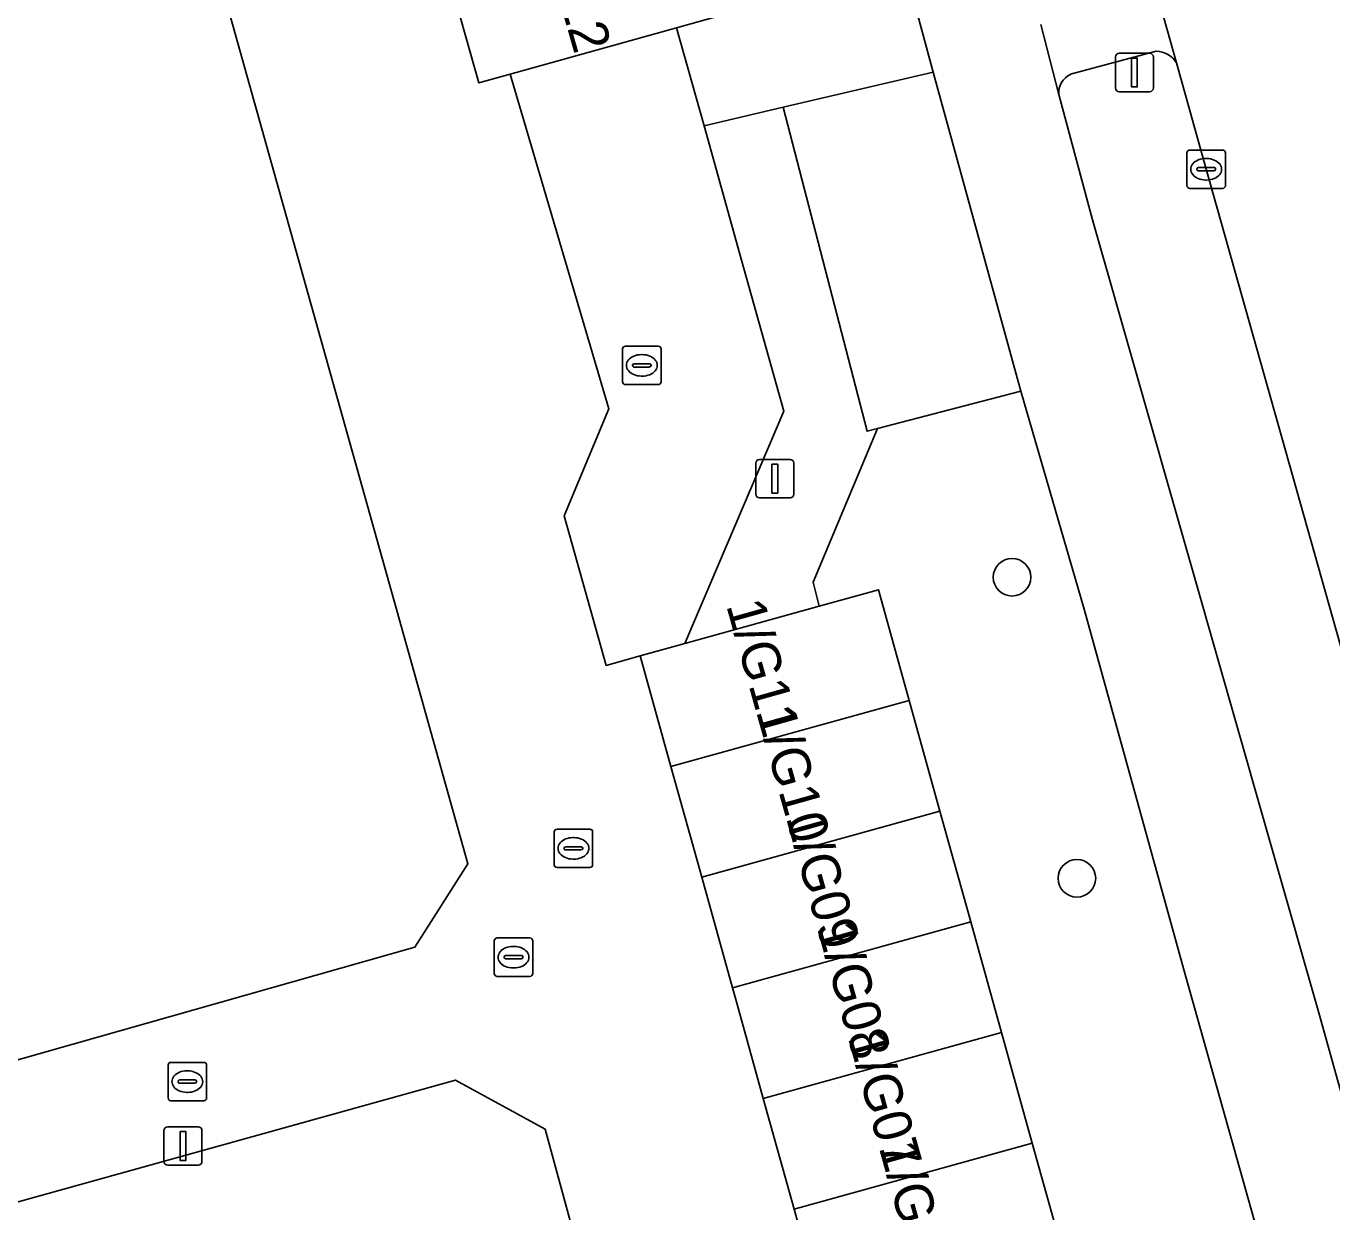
# Model space of a CAD drawing. Extents: x 158455 to 159797, y 387218 to 388672.
# Drawn here: x 159634.43 to 159668.39, y 388119.35 to 388150.21 of the extents above; entities that cross this region are included whole.
import ezdxf

# ---------------------------------------------------------------- set-up
doc = ezdxf.new("R2010")
doc.units = 0
for name, color, linetype in [('IMGEO_Berm_groen', 7, 'Continuous'), ('IMGEO_Boom', 7, 'Continuous'), ('IMGEO_Erf', 7, 'Continuous'), ('IMGEO_Fietspad_gesloten', 7, 'Continuous'), ('IMGEO_Fietspad_open', 7, 'Continuous'), ('IMGEO_Hek', 7, 'Continuous'), ('IMGEO_Kolk', 7, 'Continuous'), ('IMGEO_Lichtmast', 7, 'Continuous'), ('IMGEO_Pand', 7, 'Continuous'), ('IMGEO_Pand_nummerreeks', 7, 'Continuous'), ('IMGEO_Rijbaan_lokaal_open', 7, 'Continuous'), ('IMGEO_Rijbaan_regionaal_gesloten', 7, 'Continuous'), ('IMGEO_Rioolput', 7, 'Continuous'), ('IMGEO_Verkeersregelinstallatiepaal', 7, 'Continuous'), ('IMGEO_Voetpad_open', 7, 'Continuous')]:
    doc.layers.add(name, color=color, linetype=linetype)

msp = doc.modelspace()

# ---------------------------------------------------------------- linework, layer by layer
at = {"layer": 'IMGEO_Berm_groen'}
for points in [[(159663.823, 388149.551), (159661.594, 388148.951)], [(159719.369, 387955.862), (159714.004, 387975.105), (159711.14, 387985.409), (159708.787, 387993.78), (159703.253, 388013.426), (159698.019, 388032.105), (159692.477, 388051.749), (159686.972, 388071.396), (159683.381, 388084.103), (159681.567, 388090.015), (159679.26, 388096.877), (159678.631, 388098.784), (159675.773, 388108.563), (159670.66, 388126.826), (159665.125, 388146.48), (159664.352, 388149.247)], [(159661.289, 388148.426), (159662.165, 388145.161), (159668.055, 388124.522), (159672.816, 388107.446), (159675.816, 388096.643), (159688.704, 388051.001), (159699.595, 388012.088), (159706.965, 387985.823), (159710.205, 387974.098), (159719.293, 387941.833)], [(159669.802, 388106.904), (159664.534, 388125.683), (159661.947, 388135.028), (159660.304, 388140.704), (159656.573, 388139.731), (159654.899, 388135.734), (159655.053, 388135.108), (159656.598, 388135.537), (159657.398, 388132.657), (159658.199, 388129.777), (159658.999, 388126.898), (159659.8, 388124.018), (159660.6, 388121.138), (159661.401, 388118.258), (159662.201, 388115.378), (159663.002, 388112.498), (159663.802, 388109.619), (159664.603, 388106.739), (159665.403, 388103.859), (159671.662, 388081.209)]]:
    msp.add_lwpolyline(points, dxfattribs=at)
for centre, radius, start, end in [((159663.828, 388148.947), 0.604, 29.7786, 90.4521), ((159661.833, 388148.461), 0.545, 116.0297, 183.6612)]:
    msp.add_arc(centre, radius, start, end, dxfattribs=at)
at = {"layer": 'IMGEO_Boom'}
for centre in [(159660.073, 388135.862), (159661.761, 388128.027)]:
    msp.add_circle(centre, 0.489, dxfattribs=at)
at = {"layer": 'IMGEO_Erf'}
for points in [[(159611.272, 388169.395), (159609.39, 388165.607), (159620.709, 388124.866), (159621.619, 388121.59), (159621.712, 388121.256), (159623.541, 388120.274), (159644.541, 388126.235), (159645.918, 388128.408), (159640.618, 388147.316), (159633.291, 388173.456)], [(159670.155, 388080.784), (159664.44, 388101.345), (159654.225, 388098.407), (159647.926, 388121.497), (159645.594, 388122.775), (159622.242, 388116.272), (159620.708, 388113.103), (159620.626, 388112.926), (159627.656, 388089.603), (159634.642, 388066.925), (159640.666, 388047.367), (159642.101, 388041.909), (159643.295, 388036.393), (159645.021, 388026.758), (159648.211, 388000), (159648.467, 387997.852), (159652.749, 387995.273), (159667.687, 387999.507), (159677.721, 388002.351)]]:
    msp.add_lwpolyline(points, dxfattribs=at)
at = {"layer": 'IMGEO_Fietspad_gesloten'}
for points in [[(159637.683, 388224.215), (159644.254, 388199.877), (159649.95, 388178.792), (159657.224, 388151.962), (159658.025, 388149.006), (159660.304, 388140.704), (159661.947, 388135.028), (159664.534, 388125.683), (159669.802, 388106.904), (159673.015, 388095.37), (159685.789, 388050.048), (159696.558, 388011.582), (159703.942, 387985.301), (159705.075, 387981.191), (159705.828, 387978.447), (159707.21, 387973.41), (159715.919, 387942.632), (159716.56, 387939.594)], [(159719.293, 387941.833), (159710.205, 387974.098), (159706.965, 387985.823), (159699.595, 388012.088), (159688.704, 388051.001), (159675.816, 388096.643), (159672.816, 388107.446), (159668.055, 388124.522), (159662.165, 388145.161), (159661.289, 388148.426), (159660.82, 388150.247)]]:
    msp.add_lwpolyline(points, dxfattribs=at)
at = {"layer": 'IMGEO_Fietspad_open'}
msp.add_lwpolyline([(159657.224, 388151.962), (159654.08, 388151.059), (159652.277, 388150.541), (159652.307, 388150.433), (159651.347, 388150.165), (159652.061, 388147.61), (159654.121, 388148.092), (159658.025, 388149.006)], close=True, dxfattribs=at)
at = {"layer": 'IMGEO_Hek'}
msp.add_lwpolyline([(159647.019, 388148.956), (159649.581, 388140.243), (159648.425, 388137.463)], dxfattribs=at)
at = {"layer": 'IMGEO_Kolk'}
for p, q in [((159664.624, 388146.054), (159664.624, 388146.906)), ((159664.699, 388146.98), (159665.551, 388146.98)), ((159665.112, 388146.76), (159665.137, 388146.76)), ((159665.625, 388146.906), (159665.625, 388146.054)), ((159664.883, 388146.474), (159664.883, 388146.486)), ((159665.321, 388146.437), (159664.923, 388146.437)), ((159664.926, 388146.523), (159665.324, 388146.523)), ((159665.367, 388146.486), (159665.367, 388146.474)), ((159665.135, 388146.2), (159665.11, 388146.2)), ((159665.551, 388145.98), (159664.699, 388145.98)), ((159649.943, 388140.951), (159649.943, 388141.803)), ((159650.018, 388141.877), (159650.87, 388141.877)), ((159650.431, 388141.657), (159650.456, 388141.657)), ((159650.944, 388141.803), (159650.944, 388140.951)), ((159650.202, 388141.371), (159650.202, 388141.383)), ((159650.64, 388141.334), (159650.242, 388141.334)), ((159650.245, 388141.42), (159650.643, 388141.42)), ((159650.686, 388141.383), (159650.686, 388141.371)), ((159650.454, 388141.097), (159650.429, 388141.097)), ((159650.87, 388140.877), (159650.018, 388140.877)), ((159648.163, 388128.381), (159648.163, 388129.233)), ((159648.238, 388129.307), (159649.09, 388129.307)), ((159648.651, 388129.087), (159648.676, 388129.087)), ((159649.164, 388129.233), (159649.164, 388128.381)), ((159648.422, 388128.801), (159648.422, 388128.813)), ((159648.86, 388128.764), (159648.462, 388128.764)), ((159648.465, 388128.85), (159648.863, 388128.85)), ((159648.906, 388128.813), (159648.906, 388128.801)), ((159648.674, 388128.527), (159648.649, 388128.527)), ((159649.09, 388128.307), (159648.238, 388128.307)), ((159638.12, 388122.31), (159638.12, 388123.162)), ((159638.195, 388123.236), (159639.047, 388123.236)), ((159638.608, 388123.016), (159638.633, 388123.016)), ((159639.121, 388123.162), (159639.121, 388122.31)), ((159638.379, 388122.73), (159638.379, 388122.742)), ((159638.817, 388122.693), (159638.419, 388122.693)), ((159638.422, 388122.779), (159638.82, 388122.779)), ((159638.863, 388122.742), (159638.863, 388122.73)), ((159639.047, 388122.236), (159638.195, 388122.236)), ((159638.631, 388122.456), (159638.606, 388122.456))]:
    msp.add_line(p, q, dxfattribs=at)
for points in [[(159664.624, 388146.054), (159664.624, 388146.906)], [(159664.699, 388146.98), (159665.551, 388146.98)], [(159665.625, 388146.906), (159665.625, 388146.054)], [(159665.551, 388145.98), (159664.699, 388145.98)], [(159649.943, 388140.951), (159649.943, 388141.803)], [(159650.018, 388141.877), (159650.87, 388141.877)], [(159650.944, 388141.803), (159650.944, 388140.951)], [(159650.87, 388140.877), (159650.018, 388140.877)], [(159648.163, 388128.381), (159648.163, 388129.233)], [(159648.238, 388129.307), (159649.09, 388129.307)], [(159649.164, 388129.233), (159649.164, 388128.381)], [(159649.09, 388128.307), (159648.238, 388128.307)], [(159638.12, 388122.31), (159638.12, 388123.162)], [(159638.195, 388123.236), (159639.047, 388123.236)], [(159639.121, 388123.162), (159639.121, 388122.31)], [(159639.047, 388122.236), (159638.195, 388122.236)]]:
    msp.add_lwpolyline(points, dxfattribs=at)
for centre, radius, start, end in [((159664.701, 388146.904), 0.0765, 91.552, 178.448), ((159664.701, 388146.904), 0.0765, 91.552, 178.448), ((159665.549, 388146.904), 0.0765, 1.552, 88.448), ((159665.549, 388146.904), 0.0765, 1.552, 88.448), ((159664.923, 388146.483), 0.0403, 85.8775, 175.7526), ((159664.92, 388146.473), 0.0366, 178.938, 274.7102), ((159665.324, 388146.48), 0.043, 264.8664, 352.4533), ((159665.328, 388146.485), 0.0386, 1.7309, 96.639), ((159664.701, 388146.056), 0.0765, 181.552, 268.448), ((159664.701, 388146.056), 0.0765, 181.552, 268.448), ((159665.549, 388146.056), 0.0765, 271.552, 358.448), ((159665.549, 388146.056), 0.0765, 271.552, 358.448), ((159650.02, 388141.801), 0.0765, 91.552, 178.448), ((159650.02, 388141.801), 0.0765, 91.552, 178.448), ((159650.868, 388141.801), 0.0765, 1.552, 88.448), ((159650.868, 388141.801), 0.0765, 1.552, 88.448), ((159650.242, 388141.38), 0.0403, 85.8775, 175.7526), ((159650.239, 388141.37), 0.0366, 178.938, 274.7102), ((159650.643, 388141.377), 0.043, 264.8664, 352.4533), ((159650.647, 388141.382), 0.0386, 1.7309, 96.639), ((159650.02, 388140.953), 0.0765, 181.552, 268.448), ((159650.02, 388140.953), 0.0765, 181.552, 268.448), ((159650.868, 388140.953), 0.0765, 271.552, 358.448), ((159650.868, 388140.953), 0.0765, 271.552, 358.448), ((159648.24, 388129.231), 0.0765, 91.552, 178.448), ((159648.24, 388129.231), 0.0765, 91.552, 178.448), ((159649.088, 388129.231), 0.0765, 1.552, 88.448), ((159649.088, 388129.231), 0.0765, 1.552, 88.448), ((159648.462, 388128.81), 0.0403, 85.8775, 175.7526), ((159648.459, 388128.8), 0.0366, 178.938, 274.7102), ((159648.863, 388128.807), 0.043, 264.8664, 352.4533), ((159648.867, 388128.812), 0.0386, 1.7309, 96.639), ((159648.24, 388128.383), 0.0765, 181.552, 268.448), ((159648.24, 388128.383), 0.0765, 181.552, 268.448), ((159649.088, 388128.383), 0.0765, 271.552, 358.448), ((159649.088, 388128.383), 0.0765, 271.552, 358.448), ((159638.197, 388123.16), 0.0765, 91.552, 178.448), ((159638.197, 388123.16), 0.0765, 91.552, 178.448), ((159639.045, 388123.16), 0.0765, 1.552, 88.448), ((159639.045, 388123.16), 0.0765, 1.552, 88.448), ((159638.419, 388122.739), 0.0403, 85.8775, 175.7526), ((159638.416, 388122.729), 0.0366, 178.938, 274.7102), ((159638.82, 388122.736), 0.043, 264.8664, 352.4533), ((159638.824, 388122.741), 0.0386, 1.7309, 96.639), ((159638.197, 388122.312), 0.0765, 181.552, 268.448), ((159638.197, 388122.312), 0.0765, 181.552, 268.448), ((159639.045, 388122.312), 0.0765, 271.552, 358.448), ((159639.045, 388122.312), 0.0765, 271.552, 358.448)]:
    msp.add_arc(centre, radius, start, end, dxfattribs=at)
for centre, major_axis, ratio, start_param, end_param in [((159665.111, 388146.48), (-0.387, 0.002), 0.722429, 4.712389, 7.853982), ((159665.136, 388146.48), (-0.39, 0.002), 0.717154, 1.570796, 4.712389), ((159650.43, 388141.377), (-0.387, 0.002), 0.722429, 4.712389, 7.853982), ((159650.455, 388141.377), (-0.39, 0.002), 0.717154, 1.570796, 4.712389), ((159648.65, 388128.807), (-0.387, 0.002), 0.722429, 4.712389, 7.853982), ((159648.675, 388128.807), (-0.39, 0.002), 0.717154, 1.570796, 4.712389), ((159638.607, 388122.736), (-0.387, 0.002), 0.722429, 4.712389, 7.853982), ((159638.632, 388122.736), (-0.39, 0.002), 0.717154, 1.570796, 4.712389)]:
    msp.add_ellipse(centre, major_axis=major_axis, ratio=ratio, start_param=start_param, end_param=end_param, dxfattribs=at)
at = {"layer": 'IMGEO_Lichtmast'}
for p, q in [((159653.508, 388138.927), (159654.298, 388138.927)), ((159654.298, 388138.927), (159653.508, 388138.927)), ((159653.408, 388138.027), (159653.408, 388138.827)), ((159653.408, 388138.827), (159653.408, 388138.027)), ((159654.398, 388138.827), (159654.398, 388138.027)), ((159654.398, 388138.027), (159654.398, 388138.827)), ((159654.298, 388137.927), (159653.508, 388137.927)), ((159653.508, 388137.927), (159654.298, 388137.927)), ((159638.112, 388121.559), (159638.902, 388121.559)), ((159638.902, 388121.559), (159638.112, 388121.559)), ((159638.012, 388120.659), (159638.012, 388121.459)), ((159638.012, 388121.459), (159638.012, 388120.659)), ((159639.002, 388121.459), (159639.002, 388120.659)), ((159639.002, 388120.659), (159639.002, 388121.459)), ((159638.902, 388120.559), (159638.112, 388120.559)), ((159638.112, 388120.559), (159638.902, 388120.559))]:
    msp.add_line(p, q, dxfattribs=at)
for points in [[(159653.828, 388138.802), (159653.978, 388138.802), (159653.978, 388138.052), (159653.828, 388138.052), (159653.828, 388138.802)], [(159638.432, 388121.434), (159638.582, 388121.434), (159638.582, 388120.684), (159638.432, 388120.684), (159638.432, 388121.434)]]:
    msp.add_lwpolyline(points, dxfattribs=at)
for centre, start, end in [((159653.508, 388138.827), 90, 180), ((159653.508, 388138.827), 90, 180), ((159654.298, 388138.827), 0, 90), ((159654.298, 388138.827), 360, 90), ((159653.508, 388138.027), 180, 270), ((159653.508, 388138.027), 180, 270), ((159654.298, 388138.027), 270, 0), ((159654.298, 388138.027), 270, 0), ((159638.112, 388121.459), 90, 180), ((159638.112, 388121.459), 90, 180), ((159638.902, 388121.459), 0, 90), ((159638.902, 388121.459), 360, 90), ((159638.112, 388120.659), 180, 270), ((159638.112, 388120.659), 180, 270), ((159638.902, 388120.659), 270, 0), ((159638.902, 388120.659), 270, 0)]:
    msp.add_arc(centre, 0.1, start, end, dxfattribs=at)
at = {"layer": 'IMGEO_Pand'}
for points in [[(159651.49, 388153.357), (159645.383, 388151.651), (159646.2, 388148.727), (159647.019, 388148.956), (159651.347, 388150.165), (159652.307, 388150.433), (159652.277, 388150.541)], [(159651.202, 388130.935), (159657.398, 388132.657), (159656.598, 388135.537), (159655.053, 388135.108), (159651.558, 388134.137), (159650.401, 388133.815)], [(159658.199, 388129.777), (159657.398, 388132.657), (159651.202, 388130.935), (159652.002, 388128.055)], [(159658.199, 388129.777), (159652.002, 388128.055), (159652.803, 388125.175), (159658.999, 388126.898)], [(159658.999, 388126.898), (159652.803, 388125.175), (159652.904, 388124.811), (159653.603, 388122.295), (159659.8, 388124.018)], [(159653.603, 388122.295), (159654.404, 388119.416), (159660.6, 388121.138), (159659.8, 388124.018)], [(159661.401, 388118.258), (159660.6, 388121.138), (159654.404, 388119.416), (159655.204, 388116.536)]]:
    msp.add_lwpolyline(points, close=True, dxfattribs=at)
at = {"layer": 'IMGEO_Rijbaan_lokaal_open'}
for points in [[(159633.291, 388173.456), (159640.618, 388147.316), (159645.918, 388128.408), (159644.541, 388126.235), (159623.541, 388120.274), (159621.712, 388121.256), (159621.619, 388121.59), (159612.788, 388119.137)], [(159655.204, 388116.536), (159654.404, 388119.416), (159653.603, 388122.295), (159652.904, 388124.811), (159652.803, 388125.175), (159652.002, 388128.055), (159651.202, 388130.935), (159650.401, 388133.815), (159649.517, 388133.569), (159648.425, 388137.463), (159649.581, 388140.243), (159647.019, 388148.956), (159646.2, 388148.727), (159645.383, 388151.651), (159644.567, 388154.575), (159643.75, 388157.499), (159642.933, 388160.423), (159642.117, 388163.347), (159641.3, 388166.271), (159640.483, 388169.195)], [(159622.242, 388116.272), (159645.594, 388122.775), (159647.926, 388121.497), (159654.225, 388098.407)]]:
    msp.add_lwpolyline(points, dxfattribs=at)
at = {"layer": 'IMGEO_Rijbaan_regionaal_gesloten'}
msp.add_lwpolyline([(159658.255, 388172.57), (159660.603, 388162.867), (159661.39, 388159.754), (159662.185, 388156.811), (159662.181, 388156.706), (159663.428, 388152.552), (159664.352, 388149.247), (159665.125, 388146.48), (159670.66, 388126.826), (159675.773, 388108.563), (159678.631, 388098.784), (159679.26, 388096.877), (159681.567, 388090.015), (159683.381, 388084.103), (159686.972, 388071.396), (159692.477, 388051.749), (159698.019, 388032.105), (159703.253, 388013.426), (159708.787, 387993.78), (159711.14, 387985.409), (159714.004, 387975.105), (159719.369, 387955.862)], dxfattribs=at)
at = {"layer": 'IMGEO_Rioolput'}
for p, q in [((159646.606, 388125.548), (159646.606, 388126.4)), ((159646.681, 388126.474), (159647.533, 388126.474)), ((159647.607, 388126.4), (159647.607, 388125.548)), ((159646.865, 388125.968), (159646.865, 388125.98)), ((159646.908, 388126.017), (159647.306, 388126.017)), ((159647.094, 388126.254), (159647.119, 388126.254)), ((159647.349, 388125.98), (159647.349, 388125.968)), ((159647.303, 388125.931), (159646.905, 388125.931)), ((159647.117, 388125.694), (159647.092, 388125.694)), ((159647.533, 388125.474), (159646.681, 388125.474))]:
    msp.add_line(p, q, dxfattribs=at)
for points in [[(159646.606, 388125.548), (159646.606, 388126.4)], [(159646.681, 388126.474), (159647.533, 388126.474)], [(159647.607, 388126.4), (159647.607, 388125.548)], [(159647.533, 388125.474), (159646.681, 388125.474)]]:
    msp.add_lwpolyline(points, dxfattribs=at)
for centre, radius, start, end in [((159646.683, 388126.398), 0.0765, 91.552, 178.448), ((159646.683, 388126.398), 0.0765, 91.552, 178.448), ((159647.531, 388126.398), 0.0765, 1.552, 88.448), ((159647.531, 388126.398), 0.0765, 1.552, 88.448), ((159646.905, 388125.977), 0.0403, 85.8775, 175.7526), ((159646.902, 388125.967), 0.0366, 178.938, 274.7102), ((159647.306, 388125.974), 0.043, 264.8664, 352.4533), ((159647.31, 388125.979), 0.0386, 1.7309, 96.639), ((159646.683, 388125.55), 0.0765, 181.552, 268.448), ((159646.683, 388125.55), 0.0765, 181.552, 268.448), ((159647.531, 388125.55), 0.0765, 271.552, 358.448), ((159647.531, 388125.55), 0.0765, 271.552, 358.448)]:
    msp.add_arc(centre, radius, start, end, dxfattribs=at)
for centre, major_axis, ratio, start_param, end_param in [((159647.093, 388125.974), (-0.387, 0.002), 0.722429, 4.712389, 7.853982), ((159647.118, 388125.974), (-0.39, 0.002), 0.717154, 1.570796, 4.712389)]:
    msp.add_ellipse(centre, major_axis=major_axis, ratio=ratio, start_param=start_param, end_param=end_param, dxfattribs=at)
at = {"layer": 'IMGEO_Verkeersregelinstallatiepaal'}
for p, q in [((159662.762, 388148.598), (159662.762, 388149.398)), ((159662.762, 388149.398), (159662.762, 388148.598)), ((159662.862, 388149.498), (159663.652, 388149.498)), ((159663.652, 388149.498), (159662.862, 388149.498)), ((159663.752, 388149.398), (159663.752, 388148.598)), ((159663.752, 388148.598), (159663.752, 388149.398)), ((159663.652, 388148.498), (159662.862, 388148.498)), ((159662.862, 388148.498), (159663.652, 388148.498))]:
    msp.add_line(p, q, dxfattribs=at)
msp.add_lwpolyline([(159663.182, 388149.373), (159663.332, 388149.373), (159663.332, 388148.623), (159663.182, 388148.623), (159663.182, 388149.373)], dxfattribs=at)
for centre, start, end in [((159662.862, 388149.398), 90, 180), ((159662.862, 388149.398), 90, 180), ((159663.652, 388149.398), 0, 90), ((159663.652, 388149.398), 360, 90), ((159662.862, 388148.598), 180, 270), ((159662.862, 388148.598), 180, 270), ((159663.652, 388148.598), 270, 0), ((159663.652, 388148.598), 270, 0)]:
    msp.add_arc(centre, 0.1, start, end, dxfattribs=at)
at = {"layer": 'IMGEO_Voetpad_open'}
for points in [[(159664.352, 388149.247), (159663.428, 388152.552)], [(159660.82, 388150.247), (159661.289, 388148.426)], [(159661.594, 388148.951), (159663.823, 388149.551)]]:
    msp.add_lwpolyline(points, dxfattribs=at)
for points in [[(159652.061, 388147.61), (159651.347, 388150.165), (159647.019, 388148.956), (159649.581, 388140.243), (159648.425, 388137.463), (159649.517, 388133.569), (159650.401, 388133.815), (159651.558, 388134.137), (159654.135, 388140.186), (159653.037, 388144.116)], [(159658.025, 388149.006), (159654.121, 388148.092), (159656.301, 388139.66), (159656.573, 388139.731), (159660.304, 388140.704)], [(159656.573, 388139.731), (159656.301, 388139.66), (159654.121, 388148.092), (159652.061, 388147.61), (159653.037, 388144.116), (159654.135, 388140.186), (159651.558, 388134.137), (159655.053, 388135.108), (159654.899, 388135.734)]]:
    msp.add_lwpolyline(points, close=True, dxfattribs=at)
for centre, radius, start, end in [((159663.828, 388148.947), 0.604, 29.7786, 90.4521), ((159661.833, 388148.461), 0.545, 116.0297, 183.6612)]:
    msp.add_arc(centre, radius, start, end, dxfattribs=at)

# ---------------------------------------------------------------- texts
at = {"layer": 'IMGEO_Pand_nummerreeks'}
for s, rotation, p in [('1/G12', 286.0369, (159647.698, 388152.947)), ('1/G11', 285.7196, (159652.633, 388135.134)), ('1/G10', 285.7196, (159653.409, 388132.377)), ('1/G09', 285.7196, (159654.187, 388129.611)), ('1/G08', 285.7218, (159654.993, 388126.746)), ('1/G07', 285.7196, (159655.798, 388123.889)), ('1/G06', 285.7196, (159656.603, 388121.029))]:
    msp.add_text(s, height=1, rotation=rotation, dxfattribs=at).set_placement(p)

doc.saveas('drawing.dxf')
